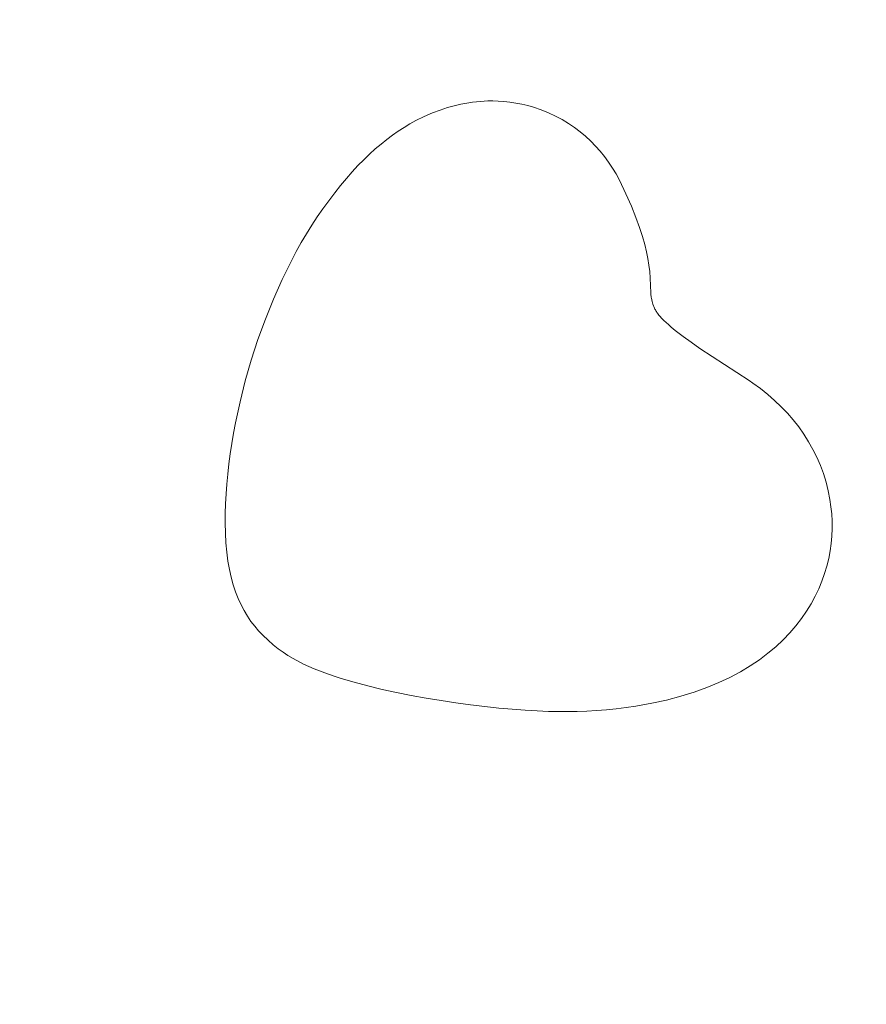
# Model space of a CAD drawing. Header units: millimetres. Extents: x -159 to 180, y -161 to 116.
# Tile 411 of 656: x -65 to -57, y 67 to 76. Entities that reach past the tile are written whole.
import ezdxf

# ---------------------------------------------------------------- set-up
doc = ezdxf.new("R2010")
doc.units = ezdxf.units.MM
doc.header["$MEASUREMENT"] = 0
doc.layers.add('Layer 1', color=7, linetype='Continuous')

msp = doc.modelspace()

# ---------------------------------------------------------------- linework, layer by layer
at = {"layer": 'Layer 1', "color": 18, "lineweight": 9}
for points, knots in [([(-158.5852, -104.074), (-158.5852, -104.074), (179.5952, -104.074), (179.5952, -104.074), (179.5952, -104.074), (179.5952, -104.074), (179.5952, 115.719), (179.5952, 115.719), (179.5952, 115.719), (179.5952, 115.719), (-158.5852, 115.719), (-158.5852, 115.719), (-158.5852, 115.719), (-158.5852, 115.719), (-158.5852, -104.074), (-158.5852, -104.074)], [0, 0, 0, 0, 0.2, 0.2, 0.2, 0.2, 0.4, 0.4, 0.4, 0.4, 0.6, 0.6, 0.6, 0.6, 1, 1, 1, 1]), ([(-53.028, 102.6565), (-53.028, 102.6565), (-53.028, 107.425), (-53.028, 107.425), (-53.028, 107.425), (-53.028, 107.425), (-57.7969, 107.425), (-57.7969, 107.425), (-57.7969, 107.425), (-57.7969, 107.425), (-57.7969, 110.425), (-57.7969, 110.425), (-57.7969, 110.425), (-57.7969, 110.425), (-65.7565, 110.425), (-65.7565, 110.425), (-65.7565, 110.425), (-65.7565, 110.425), (-65.7565, 107.425), (-65.7565, 107.425), (-65.7565, 107.425), (-65.7565, 107.425), (-73.4619, 107.425), (-73.4619, 107.425), (-73.4619, 107.425), (-73.4619, 107.425), (-73.4619, 110.425), (-73.4619, 110.425), (-73.4619, 110.425), (-73.4619, 110.425), (-81.4214, 110.425), (-81.4214, 110.425), (-81.4214, 110.425), (-81.4214, 110.425), (-81.4214, 107.425), (-81.4214, 107.425), (-81.4214, 107.425), (-81.4214, 107.425), (-89.1268, 107.425), (-89.1268, 107.425), (-89.1268, 107.425), (-89.1268, 107.425), (-89.1268, 110.425), (-89.1268, 110.425), (-89.1268, 110.425), (-89.1268, 110.425), (-97.0863, 110.425), (-97.0863, 110.425), (-97.0863, 110.425), (-97.0863, 110.425), (-97.0863, 107.425), (-97.0863, 107.425), (-97.0863, 107.425), (-97.0863, 107.425), (-104.7918, 107.425), (-104.7918, 107.425), (-104.7918, 107.425), (-104.7918, 107.425), (-104.7918, 110.425), (-104.7918, 110.425), (-104.7918, 110.425), (-104.7918, 110.425), (-112.7512, 110.425), (-112.7512, 110.425), (-112.7512, 110.425), (-112.7512, 110.425), (-112.7512, 107.425), (-112.7512, 107.425), (-112.7512, 107.425), (-112.7512, 107.425), (-120.4567, 107.425), (-120.4567, 107.425), (-120.4567, 107.425), (-120.4567, 107.425), (-120.4567, 110.425), (-120.4567, 110.425), (-120.4567, 110.425), (-120.4567, 110.425), (-128.4161, 110.425), (-128.4161, 110.425), (-128.4161, 110.425), (-128.4161, 110.425), (-128.4161, 107.425), (-128.4161, 107.425), (-128.4161, 107.425), (-128.4161, 107.425), (-136.1216, 107.425), (-136.1216, 107.425), (-136.1216, 107.425), (-136.1216, 107.425), (-136.1216, 110.425), (-136.1216, 110.425), (-136.1216, 110.425), (-136.1216, 110.425), (-144.0811, 110.425), (-144.0811, 110.425), (-144.0811, 110.425), (-144.0811, 110.425), (-144.0811, 107.425), (-144.0811, 107.425), (-144.0811, 107.425), (-144.0811, 107.425), (-148.85, 107.425), (-148.85, 107.425), (-148.85, 107.425), (-148.85, 107.425), (-148.85, 102.6565), (-148.85, 102.6565), (-148.85, 102.6565), (-148.85, 102.6565), (-151.85, 102.6565), (-151.85, 102.6565), (-151.85, 102.6565), (-151.85, 102.6565), (-151.85, 94.6965), (-151.85, 94.6965), (-151.85, 94.6965), (-151.85, 94.6965), (-148.85, 94.6965), (-148.85, 94.6965), (-148.85, 94.6965), (-148.85, 94.6965), (-148.85, 86.9914), (-148.85, 86.9914), (-148.85, 86.9914), (-148.85, 86.9914), (-151.85, 86.9914), (-151.85, 86.9914), (-151.85, 86.9914), (-151.85, 86.9914), (-151.85, 79.0315), (-151.85, 79.0315), (-151.85, 79.0315), (-151.85, 79.0315), (-148.85, 79.0315), (-148.85, 79.0315), (-148.85, 79.0315), (-148.85, 79.0315), (-148.85, 71.3264), (-148.85, 71.3264), (-148.85, 71.3264), (-148.85, 71.3264), (-151.85, 71.3264), (-151.85, 71.3264), (-151.85, 71.3264), (-151.85, 71.3264), (-151.85, 63.3664), (-151.85, 63.3664), (-151.85, 63.3664), (-151.85, 63.3664), (-148.85, 63.3664), (-148.85, 63.3664), (-148.85, 63.3664), (-148.85, 63.3664), (-148.85, 55.6614), (-148.85, 55.6614), (-148.85, 55.6614), (-148.85, 55.6614), (-151.85, 55.6614), (-151.85, 55.6614), (-151.85, 55.6614), (-151.85, 55.6614), (-151.85, 47.7024), (-151.85, 47.7024), (-151.85, 47.7024), (-151.85, 47.7024), (-148.85, 47.7024), (-148.85, 47.7024), (-148.85, 47.7024), (-148.85, 47.7024), (-148.85, 39.9963), (-148.85, 39.9963), (-148.85, 39.9963), (-148.85, 39.9963), (-151.85, 39.9963), (-151.85, 39.9963), (-151.85, 39.9963), (-151.85, 39.9963), (-151.85, 32.0364), (-151.85, 32.0364), (-151.85, 32.0364), (-151.85, 32.0364), (-148.85, 32.0364), (-148.85, 32.0364), (-148.85, 32.0364), (-148.85, 32.0364), (-148.85, 24.3313), (-148.85, 24.3313), (-148.85, 24.3313), (-148.85, 24.3313), (-151.85, 24.3313), (-151.85, 24.3313), (-151.85, 24.3313), (-151.85, 24.3313), (-151.85, 16.3723), (-151.85, 16.3723), (-151.85, 16.3723), (-151.85, 16.3723), (-148.85, 16.3723), (-148.85, 16.3723), (-148.85, 16.3723), (-148.85, 16.3723), (-148.85, 11.6028), (-148.85, 11.6028), (-148.85, 11.6028), (-148.85, 11.6028), (-144.0811, 11.6028), (-144.0811, 11.6028), (-144.0811, 11.6028), (-144.0811, 11.6028), (-144.0811, 8.6028), (-144.0811, 8.6028), (-144.0811, 8.6028), (-144.0811, 8.6028), (-136.1216, 8.6028), (-136.1216, 8.6028), (-136.1216, 8.6028), (-136.1216, 8.6028), (-136.1216, 11.6028), (-136.1216, 11.6028), (-136.1216, 11.6028), (-136.1216, 11.6028), (-128.4161, 11.6028), (-128.4161, 11.6028), (-128.4161, 11.6028), (-128.4161, 11.6028), (-128.4161, 8.6028), (-128.4161, 8.6028), (-128.4161, 8.6028), (-128.4161, 8.6028), (-120.4567, 8.6028), (-120.4567, 8.6028), (-120.4567, 8.6028), (-120.4567, 8.6028), (-120.4567, 11.6028), (-120.4567, 11.6028), (-120.4567, 11.6028), (-120.4567, 11.6028), (-112.7512, 11.6028), (-112.7512, 11.6028), (-112.7512, 11.6028), (-112.7512, 11.6028), (-112.7512, 8.6028), (-112.7512, 8.6028), (-112.7512, 8.6028), (-112.7512, 8.6028), (-104.7918, 8.6028), (-104.7918, 8.6028), (-104.7918, 8.6028), (-104.7918, 8.6028), (-104.7918, 11.6028), (-104.7918, 11.6028), (-104.7918, 11.6028), (-104.7918, 11.6028), (-97.0863, 11.6028), (-97.0863, 11.6028), (-97.0863, 11.6028), (-97.0863, 11.6028), (-97.0863, 8.6028), (-97.0863, 8.6028), (-97.0863, 8.6028), (-97.0863, 8.6028), (-89.1268, 8.6028), (-89.1268, 8.6028), (-89.1268, 8.6028), (-89.1268, 8.6028), (-89.1268, 11.6028), (-89.1268, 11.6028), (-89.1268, 11.6028), (-89.1268, 11.6028), (-81.4214, 11.6028), (-81.4214, 11.6028), (-81.4214, 11.6028), (-81.4214, 11.6028), (-81.4214, 8.6028), (-81.4214, 8.6028), (-81.4214, 8.6028), (-81.4214, 8.6028), (-73.4619, 8.6028), (-73.4619, 8.6028), (-73.4619, 8.6028), (-73.4619, 8.6028), (-73.4619, 11.6028), (-73.4619, 11.6028), (-73.4619, 11.6028), (-73.4619, 11.6028), (-65.7565, 11.6028), (-65.7565, 11.6028), (-65.7565, 11.6028), (-65.7565, 11.6028), (-65.7565, 8.6028), (-65.7565, 8.6028), (-65.7565, 8.6028), (-65.7565, 8.6028), (-57.7969, 8.6028), (-57.7969, 8.6028), (-57.7969, 8.6028), (-57.7969, 8.6028), (-57.7969, 11.6028), (-57.7969, 11.6028), (-57.7969, 11.6028), (-57.7969, 11.6028), (-53.028, 11.6028), (-53.028, 11.6028), (-53.028, 11.6028), (-53.028, 11.6028), (-53.028, 16.3723), (-53.028, 16.3723), (-53.028, 16.3723), (-53.028, 16.3723), (-50.028, 16.3723), (-50.028, 16.3723), (-50.028, 16.3723), (-50.028, 16.3723), (-50.028, 24.3313), (-50.028, 24.3313), (-50.028, 24.3313), (-50.028, 24.3313), (-53.028, 24.3313), (-53.028, 24.3313), (-53.028, 24.3313), (-53.028, 24.3313), (-53.028, 32.0364), (-53.028, 32.0364), (-53.028, 32.0364), (-53.028, 32.0364), (-50.028, 32.0364), (-50.028, 32.0364), (-50.028, 32.0364), (-50.028, 32.0364), (-50.028, 39.9963), (-50.028, 39.9963), (-50.028, 39.9963), (-50.028, 39.9963), (-53.028, 39.9963), (-53.028, 39.9963), (-53.028, 39.9963), (-53.028, 39.9963), (-53.028, 47.7024), (-53.028, 47.7024), (-53.028, 47.7024), (-53.028, 47.7024), (-50.028, 47.7024), (-50.028, 47.7024), (-50.028, 47.7024), (-50.028, 47.7024), (-50.028, 55.6614), (-50.028, 55.6614), (-50.028, 55.6614), (-50.028, 55.6614), (-53.028, 55.6614), (-53.028, 55.6614), (-53.028, 55.6614), (-53.028, 55.6614), (-53.028, 63.3664), (-53.028, 63.3664), (-53.028, 63.3664), (-53.028, 63.3664), (-50.028, 63.3664), (-50.028, 63.3664), (-50.028, 63.3664), (-50.028, 63.3664), (-50.028, 71.3264), (-50.028, 71.3264), (-50.028, 71.3264), (-50.028, 71.3264), (-53.028, 71.3264), (-53.028, 71.3264), (-53.028, 71.3264), (-53.028, 71.3264), (-53.028, 79.0315), (-53.028, 79.0315), (-53.028, 79.0315), (-53.028, 79.0315), (-50.028, 79.0315), (-50.028, 79.0315), (-50.028, 79.0315), (-50.028, 79.0315), (-50.028, 86.9914), (-50.028, 86.9914), (-50.028, 86.9914), (-50.028, 86.9914), (-53.028, 86.9914), (-53.028, 86.9914), (-53.028, 86.9914), (-53.028, 86.9914), (-53.028, 94.6965), (-53.028, 94.6965), (-53.028, 94.6965), (-53.028, 94.6965), (-50.028, 94.6965), (-50.028, 94.6965), (-50.028, 94.6965), (-50.028, 94.6965), (-50.028, 102.6565), (-50.028, 102.6565), (-50.028, 102.6565), (-50.028, 102.6565), (-53.028, 102.6565), (-53.028, 102.6565)], [0, 0, 0, 0, 0.009901, 0.009901, 0.009901, 0.009901, 0.019802, 0.019802, 0.019802, 0.019802, 0.029703, 0.029703, 0.029703, 0.029703, 0.039604, 0.039604, 0.039604, 0.039604, 0.049505, 0.049505, 0.049505, 0.049505, 0.059406, 0.059406, 0.059406, 0.059406, 0.069307, 0.069307, 0.069307, 0.069307, 0.079208, 0.079208, 0.079208, 0.079208, 0.089109, 0.089109, 0.089109, 0.089109, 0.09901, 0.09901, 0.09901, 0.09901, 0.108911, 0.108911, 0.108911, 0.108911, 0.118812, 0.118812, 0.118812, 0.118812, 0.128713, 0.128713, 0.128713, 0.128713, 0.138614, 0.138614, 0.138614, 0.138614, 0.148515, 0.148515, 0.148515, 0.148515, 0.158416, 0.158416, 0.158416, 0.158416, 0.168317, 0.168317, 0.168317, 0.168317, 0.178218, 0.178218, 0.178218, 0.178218, 0.188119, 0.188119, 0.188119, 0.188119, 0.19802, 0.19802, 0.19802, 0.19802, 0.207921, 0.207921, 0.207921, 0.207921, 0.217822, 0.217822, 0.217822, 0.217822, 0.227723, 0.227723, 0.227723, 0.227723, 0.237624, 0.237624, 0.237624, 0.237624, 0.247525, 0.247525, 0.247525, 0.247525, 0.257426, 0.257426, 0.257426, 0.257426, 0.267327, 0.267327, 0.267327, 0.267327, 0.277228, 0.277228, 0.277228, 0.277228, 0.287129, 0.287129, 0.287129, 0.287129, 0.29703, 0.29703, 0.29703, 0.29703, 0.306931, 0.306931, 0.306931, 0.306931, 0.316832, 0.316832, 0.316832, 0.316832, 0.326733, 0.326733, 0.326733, 0.326733, 0.336634, 0.336634, 0.336634, 0.336634, 0.346535, 0.346535, 0.346535, 0.346535, 0.356436, 0.356436, 0.356436, 0.356436, 0.366337, 0.366337, 0.366337, 0.366337, 0.376238, 0.376238, 0.376238, 0.376238, 0.386139, 0.386139, 0.386139, 0.386139, 0.39604, 0.39604, 0.39604, 0.39604, 0.405941, 0.405941, 0.405941, 0.405941, 0.415842, 0.415842, 0.415842, 0.415842, 0.425743, 0.425743, 0.425743, 0.425743, 0.435644, 0.435644, 0.435644, 0.435644, 0.445545, 0.445545, 0.445545, 0.445545, 0.455446, 0.455446, 0.455446, 0.455446, 0.465347, 0.465347, 0.465347, 0.465347, 0.475248, 0.475248, 0.475248, 0.475248, 0.485149, 0.485149, 0.485149, 0.485149, 0.49505, 0.49505, 0.49505, 0.49505, 0.50495, 0.50495, 0.50495, 0.50495, 0.514851, 0.514851, 0.514851, 0.514851, 0.524752, 0.524752, 0.524752, 0.524752, 0.534653, 0.534653, 0.534653, 0.534653, 0.544554, 0.544554, 0.544554, 0.544554, 0.554455, 0.554455, 0.554455, 0.554455, 0.564356, 0.564356, 0.564356, 0.564356, 0.574257, 0.574257, 0.574257, 0.574257, 0.584158, 0.584158, 0.584158, 0.584158, 0.594059, 0.594059, 0.594059, 0.594059, 0.60396, 0.60396, 0.60396, 0.60396, 0.613861, 0.613861, 0.613861, 0.613861, 0.623762, 0.623762, 0.623762, 0.623762, 0.633663, 0.633663, 0.633663, 0.633663, 0.643564, 0.643564, 0.643564, 0.643564, 0.653465, 0.653465, 0.653465, 0.653465, 0.663366, 0.663366, 0.663366, 0.663366, 0.673267, 0.673267, 0.673267, 0.673267, 0.683168, 0.683168, 0.683168, 0.683168, 0.693069, 0.693069, 0.693069, 0.693069, 0.70297, 0.70297, 0.70297, 0.70297, 0.712871, 0.712871, 0.712871, 0.712871, 0.722772, 0.722772, 0.722772, 0.722772, 0.732673, 0.732673, 0.732673, 0.732673, 0.742574, 0.742574, 0.742574, 0.742574, 0.752475, 0.752475, 0.752475, 0.752475, 0.762376, 0.762376, 0.762376, 0.762376, 0.772277, 0.772277, 0.772277, 0.772277, 0.782178, 0.782178, 0.782178, 0.782178, 0.792079, 0.792079, 0.792079, 0.792079, 0.80198, 0.80198, 0.80198, 0.80198, 0.811881, 0.811881, 0.811881, 0.811881, 0.821782, 0.821782, 0.821782, 0.821782, 0.831683, 0.831683, 0.831683, 0.831683, 0.841584, 0.841584, 0.841584, 0.841584, 0.851485, 0.851485, 0.851485, 0.851485, 0.861386, 0.861386, 0.861386, 0.861386, 0.871287, 0.871287, 0.871287, 0.871287, 0.881188, 0.881188, 0.881188, 0.881188, 0.891089, 0.891089, 0.891089, 0.891089, 0.90099, 0.90099, 0.90099, 0.90099, 0.910891, 0.910891, 0.910891, 0.910891, 0.920792, 0.920792, 0.920792, 0.920792, 0.930693, 0.930693, 0.930693, 0.930693, 0.940594, 0.940594, 0.940594, 0.940594, 0.950495, 0.950495, 0.950495, 0.950495, 0.960396, 0.960396, 0.960396, 0.960396, 0.970297, 0.970297, 0.970297, 0.970297, 0.980198, 0.980198, 0.980198, 0.980198, 1, 1, 1, 1]), ([(-61.5084, 75.2073), (-61.5084, 75.2073), (-61.565, 75.1758), (-61.565, 75.1758), (-61.565, 75.1758), (-61.565, 75.1758), (-61.6213, 75.1419), (-61.6213, 75.1419), (-61.6213, 75.1419), (-61.6213, 75.1419), (-61.6773, 75.1057), (-61.6773, 75.1057), (-61.6773, 75.1057), (-61.6773, 75.1057), (-61.7331, 75.0669), (-61.7331, 75.0669), (-61.7331, 75.0669), (-61.7331, 75.0669), (-61.7887, 75.0254), (-61.7887, 75.0254), (-61.7887, 75.0254), (-61.7887, 75.0254), (-61.8443, 74.9811), (-61.8443, 74.9811), (-61.8443, 74.9811), (-61.8443, 74.9811), (-61.8998, 74.9339), (-61.8998, 74.9339), (-61.8998, 74.9339), (-61.8998, 74.9339), (-61.9553, 74.8837), (-61.9553, 74.8837), (-61.9553, 74.8837), (-61.9553, 74.8837), (-62.0109, 74.8302), (-62.0109, 74.8302), (-62.0109, 74.8302), (-62.0109, 74.8302), (-62.0666, 74.7735), (-62.0666, 74.7735), (-62.0666, 74.7735), (-62.0666, 74.7735), (-62.1224, 74.7133), (-62.1224, 74.7133), (-62.1224, 74.7133), (-62.1224, 74.7133), (-62.1784, 74.6496), (-62.1784, 74.6496), (-62.1784, 74.6496), (-62.1784, 74.6496), (-62.2347, 74.5822), (-62.2347, 74.5822), (-62.2347, 74.5822), (-62.2347, 74.5822), (-62.2913, 74.511), (-62.2913, 74.511), (-62.2913, 74.511), (-62.2913, 74.511), (-62.4057, 74.3567), (-62.4057, 74.3567), (-62.4057, 74.3567), (-62.4057, 74.3567), (-62.4596, 74.2785), (-62.4596, 74.2785), (-62.4596, 74.2785), (-62.4596, 74.2785), (-62.5122, 74.198), (-62.5122, 74.198), (-62.5122, 74.198), (-62.5122, 74.198), (-62.5635, 74.1153), (-62.5635, 74.1153), (-62.5635, 74.1153), (-62.5635, 74.1153), (-62.6134, 74.0305), (-62.6134, 74.0305), (-62.6134, 74.0305), (-62.6134, 74.0305), (-62.6619, 73.9437), (-62.6619, 73.9437), (-62.6619, 73.9437), (-62.6619, 73.9437), (-62.709, 73.8551), (-62.709, 73.8551), (-62.709, 73.8551), (-62.709, 73.8551), (-62.7547, 73.7648), (-62.7547, 73.7648), (-62.7547, 73.7648), (-62.7547, 73.7648), (-62.7989, 73.6729), (-62.7989, 73.6729), (-62.7989, 73.6729), (-62.7989, 73.6729), (-62.8827, 73.4849), (-62.8827, 73.4849), (-62.8827, 73.4849), (-62.8827, 73.4849), (-62.9604, 73.2921), (-62.9604, 73.2921), (-62.9604, 73.2921), (-62.9604, 73.2921), (-63.0316, 73.0955), (-63.0316, 73.0955), (-63.0316, 73.0955), (-63.0316, 73.0955), (-63.0962, 72.8962), (-63.0962, 72.8962), (-63.0962, 72.8962), (-63.0962, 72.8962), (-63.154, 72.6952), (-63.154, 72.6952), (-63.154, 72.6952), (-63.154, 72.6952), (-63.2046, 72.4935), (-63.2046, 72.4935), (-63.2046, 72.4935), (-63.2046, 72.4935), (-63.248, 72.2921), (-63.248, 72.2921), (-63.248, 72.2921), (-63.248, 72.2921), (-63.2669, 72.1919), (-63.2669, 72.1919), (-63.2669, 72.1919), (-63.2669, 72.1919), (-63.2839, 72.0921), (-63.2839, 72.0921), (-63.2839, 72.0921), (-63.2839, 72.0921), (-63.2989, 71.9929), (-63.2989, 71.9929), (-63.2989, 71.9929), (-63.2989, 71.9929), (-63.312, 71.8944), (-63.312, 71.8944), (-63.312, 71.8944), (-63.312, 71.8944), (-63.3231, 71.7968), (-63.3231, 71.7968), (-63.3231, 71.7968), (-63.3231, 71.7968), (-63.3322, 71.7002), (-63.3322, 71.7002), (-63.3322, 71.7002), (-63.3322, 71.7002), (-63.3392, 71.6046), (-63.3392, 71.6046), (-63.3392, 71.6046), (-63.3392, 71.6046), (-63.3442, 71.5103), (-63.3442, 71.5103), (-63.3442, 71.5103), (-63.3442, 71.5103), (-63.347, 71.4174), (-63.347, 71.4174), (-63.347, 71.4174), (-63.347, 71.4174), (-63.3478, 71.3259), (-63.3478, 71.3259), (-63.3478, 71.3259), (-63.3478, 71.3259), (-63.3458, 71.2263), (-63.3458, 71.2263), (-63.3458, 71.2263), (-63.3458, 71.2263), (-63.3406, 71.1318), (-63.3406, 71.1318), (-63.3406, 71.1318), (-63.3406, 71.1318), (-63.3323, 71.0421), (-63.3323, 71.0421), (-63.3323, 71.0421), (-63.3323, 71.0421), (-63.321, 70.9571), (-63.321, 70.9571), (-63.321, 70.9571), (-63.321, 70.9571), (-63.3068, 70.8767), (-63.3068, 70.8767), (-63.3068, 70.8767), (-63.3068, 70.8767), (-63.2897, 70.8006), (-63.2897, 70.8006), (-63.2897, 70.8006), (-63.2897, 70.8006), (-63.27, 70.7287), (-63.27, 70.7287), (-63.27, 70.7287), (-63.27, 70.7287), (-63.2476, 70.6608), (-63.2476, 70.6608), (-63.2476, 70.6608), (-63.2476, 70.6608), (-63.2227, 70.5967), (-63.2227, 70.5967), (-63.2227, 70.5967), (-63.2227, 70.5967), (-63.1954, 70.5364), (-63.1954, 70.5364), (-63.1954, 70.5364), (-63.1954, 70.5364), (-63.1657, 70.4795), (-63.1657, 70.4795), (-63.1657, 70.4795), (-63.1657, 70.4795), (-63.1338, 70.426), (-63.1338, 70.426), (-63.1338, 70.426), (-63.1338, 70.426), (-63.0997, 70.3756), (-63.0997, 70.3756), (-63.0997, 70.3756), (-63.0997, 70.3756), (-63.0636, 70.3283), (-63.0636, 70.3283), (-63.0636, 70.3283), (-63.0636, 70.3283), (-63.0256, 70.2838), (-63.0256, 70.2838), (-63.0256, 70.2838), (-63.0256, 70.2838), (-62.9857, 70.2419), (-62.9857, 70.2419), (-62.9857, 70.2419), (-62.9857, 70.2419), (-62.9348, 70.1933), (-62.9348, 70.1933), (-62.9348, 70.1933), (-62.9348, 70.1933), (-62.8856, 70.1502), (-62.8856, 70.1502), (-62.8856, 70.1502), (-62.8856, 70.1502), (-62.8376, 70.112), (-62.8376, 70.112), (-62.8376, 70.112), (-62.8376, 70.112), (-62.79, 70.0777), (-62.79, 70.0777), (-62.79, 70.0777), (-62.79, 70.0777), (-62.7422, 70.0465), (-62.7422, 70.0465), (-62.7422, 70.0465), (-62.7422, 70.0465), (-62.6935, 70.0177), (-62.6935, 70.0177), (-62.6935, 70.0177), (-62.6935, 70.0177), (-62.5909, 69.9636), (-62.5909, 69.9636), (-62.5909, 69.9636), (-62.5909, 69.9636), (-62.4889, 69.9176), (-62.4889, 69.9176), (-62.4889, 69.9176), (-62.4889, 69.9176), (-62.3867, 69.8779), (-62.3867, 69.8779), (-62.3867, 69.8779), (-62.3867, 69.8779), (-62.2962, 69.8465), (-62.2962, 69.8465), (-62.2962, 69.8465), (-62.2962, 69.8465), (-62.2292, 69.8249), (-62.2292, 69.8249), (-62.2292, 69.8249), (-62.2292, 69.8249), (-62.1025, 69.7876), (-62.1025, 69.7876), (-62.1025, 69.7876), (-62.1025, 69.7876), (-61.9705, 69.7525), (-61.9705, 69.7525), (-61.9705, 69.7525), (-61.9705, 69.7525), (-61.834, 69.7196), (-61.834, 69.7196), (-61.834, 69.7196), (-61.834, 69.7196), (-61.6941, 69.689), (-61.6941, 69.689), (-61.6941, 69.689), (-61.6941, 69.689), (-61.5519, 69.6606), (-61.5519, 69.6606), (-61.5519, 69.6606), (-61.5519, 69.6606), (-61.4084, 69.6344), (-61.4084, 69.6344), (-61.4084, 69.6344), (-61.4084, 69.6344), (-61.2646, 69.6106), (-61.2646, 69.6106), (-61.2646, 69.6106), (-61.2646, 69.6106), (-61.1216, 69.5892), (-61.1216, 69.5892), (-61.1216, 69.5892), (-61.1216, 69.5892), (-60.9804, 69.5701), (-60.9804, 69.5701), (-60.9804, 69.5701), (-60.9804, 69.5701), (-60.8421, 69.5533), (-60.8421, 69.5533), (-60.8421, 69.5533), (-60.8421, 69.5533), (-60.7076, 69.539), (-60.7076, 69.539), (-60.7076, 69.539), (-60.7076, 69.539), (-60.578, 69.5272), (-60.578, 69.5272), (-60.578, 69.5272), (-60.578, 69.5272), (-60.4543, 69.5178), (-60.4543, 69.5178), (-60.4543, 69.5178), (-60.4543, 69.5178), (-60.3376, 69.5109), (-60.3376, 69.5109), (-60.3376, 69.5109), (-60.3376, 69.5109), (-60.2289, 69.5065), (-60.2289, 69.5065), (-60.2289, 69.5065), (-60.2289, 69.5065), (-60.1293, 69.5046), (-60.1293, 69.5046), (-60.1293, 69.5046), (-60.1293, 69.5046), (-60.0424, 69.5049), (-60.0424, 69.5049), (-60.0424, 69.5049), (-60.0424, 69.5049), (-59.9523, 69.5068), (-59.9523, 69.5068), (-59.9523, 69.5068), (-59.9523, 69.5068), (-59.8596, 69.5104), (-59.8596, 69.5104), (-59.8596, 69.5104), (-59.8596, 69.5104), (-59.7652, 69.5159), (-59.7652, 69.5159), (-59.7652, 69.5159), (-59.7652, 69.5159), (-59.6697, 69.5233), (-59.6697, 69.5233), (-59.6697, 69.5233), (-59.6697, 69.5233), (-59.5738, 69.5326), (-59.5738, 69.5326), (-59.5738, 69.5326), (-59.5738, 69.5326), (-59.4782, 69.5441), (-59.4782, 69.5441), (-59.4782, 69.5441), (-59.4782, 69.5441), (-59.3836, 69.5579), (-59.3836, 69.5579), (-59.3836, 69.5579), (-59.3836, 69.5579), (-59.2318, 69.5849), (-59.2318, 69.5849), (-59.2318, 69.5849), (-59.2318, 69.5849), (-59.0877, 69.6165), (-59.0877, 69.6165), (-59.0877, 69.6165), (-59.0877, 69.6165), (-58.9511, 69.6526), (-58.9511, 69.6526), (-58.9511, 69.6526), (-58.9511, 69.6526), (-58.822, 69.6927), (-58.822, 69.6927), (-58.822, 69.6927), (-58.822, 69.6927), (-58.7, 69.7367), (-58.7, 69.7367), (-58.7, 69.7367), (-58.7, 69.7367), (-58.585, 69.7843), (-58.585, 69.7843), (-58.585, 69.7843), (-58.585, 69.7843), (-58.477, 69.8353), (-58.477, 69.8353), (-58.477, 69.8353), (-58.477, 69.8353), (-58.3757, 69.8893), (-58.3757, 69.8893), (-58.3757, 69.8893), (-58.3757, 69.8893), (-58.2809, 69.9462), (-58.2809, 69.9462), (-58.2809, 69.9462), (-58.2809, 69.9462), (-58.1925, 70.0057), (-58.1925, 70.0057), (-58.1925, 70.0057), (-58.1925, 70.0057), (-58.1103, 70.0675), (-58.1103, 70.0675), (-58.1103, 70.0675), (-58.1103, 70.0675), (-58.0342, 70.1314), (-58.0342, 70.1314), (-58.0342, 70.1314), (-58.0342, 70.1314), (-57.964, 70.1971), (-57.964, 70.1971), (-57.964, 70.1971), (-57.964, 70.1971), (-57.8996, 70.2644), (-57.8996, 70.2644), (-57.8996, 70.2644), (-57.8996, 70.2644), (-57.8407, 70.333), (-57.8407, 70.333), (-57.8407, 70.333), (-57.8407, 70.333), (-57.7872, 70.4026), (-57.7872, 70.4026), (-57.7872, 70.4026), (-57.7872, 70.4026), (-57.7382, 70.4737), (-57.7382, 70.4737), (-57.7382, 70.4737), (-57.7382, 70.4737), (-57.6942, 70.5455), (-57.6942, 70.5455), (-57.6942, 70.5455), (-57.6942, 70.5455), (-57.6548, 70.6177), (-57.6548, 70.6177), (-57.6548, 70.6177), (-57.6548, 70.6177), (-57.62, 70.6902), (-57.62, 70.6902), (-57.62, 70.6902), (-57.62, 70.6902), (-57.5897, 70.763), (-57.5897, 70.763), (-57.5897, 70.763), (-57.5897, 70.763), (-57.5637, 70.836), (-57.5637, 70.836), (-57.5637, 70.836), (-57.5637, 70.836), (-57.5419, 70.909), (-57.5419, 70.909), (-57.5419, 70.909), (-57.5419, 70.909), (-57.5241, 70.9819), (-57.5241, 70.9819), (-57.5241, 70.9819), (-57.5241, 70.9819), (-57.5102, 71.0547), (-57.5102, 71.0547), (-57.5102, 71.0547), (-57.5102, 71.0547), (-57.5002, 71.1272), (-57.5002, 71.1272), (-57.5002, 71.1272), (-57.5002, 71.1272), (-57.4937, 71.1993), (-57.4937, 71.1993), (-57.4937, 71.1993), (-57.4937, 71.1993), (-57.4908, 71.2709), (-57.4908, 71.2709), (-57.4908, 71.2709), (-57.4908, 71.2709), (-57.4913, 71.3418), (-57.4913, 71.3418), (-57.4913, 71.3418), (-57.4913, 71.3418), (-57.495, 71.4121), (-57.495, 71.4121), (-57.495, 71.4121), (-57.495, 71.4121), (-57.5018, 71.4815), (-57.5018, 71.4815), (-57.5018, 71.4815), (-57.5018, 71.4815), (-57.5117, 71.55), (-57.5117, 71.55), (-57.5117, 71.55), (-57.5117, 71.55), (-57.5282, 71.6354), (-57.5282, 71.6354), (-57.5282, 71.6354), (-57.5282, 71.6354), (-57.5492, 71.719), (-57.5492, 71.719), (-57.5492, 71.719), (-57.5492, 71.719), (-57.5746, 71.8009), (-57.5746, 71.8009), (-57.5746, 71.8009), (-57.5746, 71.8009), (-57.6043, 71.8809), (-57.6043, 71.8809), (-57.6043, 71.8809), (-57.6043, 71.8809), (-57.6381, 71.959), (-57.6381, 71.959), (-57.6381, 71.959), (-57.6381, 71.959), (-57.676, 72.0352), (-57.676, 72.0352), (-57.676, 72.0352), (-57.676, 72.0352), (-57.7178, 72.1093), (-57.7178, 72.1093), (-57.7178, 72.1093), (-57.7178, 72.1093), (-57.7635, 72.1813), (-57.7635, 72.1813), (-57.7635, 72.1813), (-57.7635, 72.1813), (-57.8129, 72.2512), (-57.8129, 72.2512), (-57.8129, 72.2512), (-57.8129, 72.2512), (-57.8659, 72.3188), (-57.8659, 72.3188), (-57.8659, 72.3188), (-57.8659, 72.3188), (-57.9225, 72.3841), (-57.9225, 72.3841), (-57.9225, 72.3841), (-57.9225, 72.3841), (-57.9825, 72.4471), (-57.9825, 72.4471), (-57.9825, 72.4471), (-57.9825, 72.4471), (-58.0458, 72.5076), (-58.0458, 72.5076), (-58.0458, 72.5076), (-58.0458, 72.5076), (-58.1123, 72.5657), (-58.1123, 72.5657), (-58.1123, 72.5657), (-58.1123, 72.5657), (-58.1819, 72.6212), (-58.1819, 72.6212), (-58.1819, 72.6212), (-58.1819, 72.6212), (-58.2545, 72.6741), (-58.2545, 72.6741), (-58.2545, 72.6741), (-58.2545, 72.6741), (-58.2919, 72.6985), (-58.2919, 72.6985), (-58.2919, 72.6985), (-58.2919, 72.6985), (-58.7661, 73.009), (-58.7661, 73.009), (-58.7661, 73.009), (-58.7661, 73.009), (-58.8525, 73.0696), (-58.8525, 73.0696), (-58.8525, 73.0696), (-58.8525, 73.0696), (-58.9277, 73.1233), (-58.9277, 73.1233), (-58.9277, 73.1233), (-58.9277, 73.1233), (-58.9924, 73.1731), (-58.9924, 73.1731), (-58.9924, 73.1731), (-58.9924, 73.1731), (-59.0211, 73.1955), (-59.0211, 73.1955), (-59.0211, 73.1955), (-59.0211, 73.1955), (-59.0475, 73.217), (-59.0475, 73.217), (-59.0475, 73.217), (-59.0475, 73.217), (-59.0715, 73.2385), (-59.0715, 73.2385), (-59.0715, 73.2385), (-59.0715, 73.2385), (-59.0936, 73.258), (-59.0936, 73.258), (-59.0936, 73.258), (-59.0936, 73.258), (-59.1137, 73.2776), (-59.1137, 73.2776), (-59.1137, 73.2776), (-59.1137, 73.2776), (-59.1317, 73.2961), (-59.1317, 73.2961), (-59.1317, 73.2961), (-59.1317, 73.2961), (-59.14, 73.3049), (-59.14, 73.3049), (-59.14, 73.3049), (-59.14, 73.3049), (-59.148, 73.3147), (-59.148, 73.3147), (-59.148, 73.3147), (-59.148, 73.3147), (-59.1554, 73.3235), (-59.1554, 73.3235), (-59.1554, 73.3235), (-59.1554, 73.3235), (-59.1625, 73.3313), (-59.1625, 73.3313), (-59.1625, 73.3313), (-59.1625, 73.3313), (-59.1692, 73.3401), (-59.1692, 73.3401), (-59.1692, 73.3401), (-59.1692, 73.3401), (-59.1754, 73.3489), (-59.1754, 73.3489), (-59.1754, 73.3489), (-59.1754, 73.3489), (-59.1813, 73.3567), (-59.1813, 73.3567), (-59.1813, 73.3567), (-59.1813, 73.3567), (-59.1869, 73.3655), (-59.1869, 73.3655), (-59.1869, 73.3655), (-59.1869, 73.3655), (-59.192, 73.3733), (-59.192, 73.3733), (-59.192, 73.3733), (-59.192, 73.3733), (-59.1968, 73.3811), (-59.1968, 73.3811), (-59.1968, 73.3811), (-59.1968, 73.3811), (-59.2013, 73.3889), (-59.2013, 73.3889), (-59.2013, 73.3889), (-59.2013, 73.3889), (-59.2054, 73.3977), (-59.2054, 73.3977), (-59.2054, 73.3977), (-59.2054, 73.3977), (-59.2217, 73.4352), (-59.2217, 73.4352), (-59.2217, 73.4352), (-59.2217, 73.4352), (-59.2291, 73.4609), (-59.2291, 73.4609), (-59.2291, 73.4609), (-59.2291, 73.4609), (-59.2355, 73.4934), (-59.2355, 73.4934), (-59.2355, 73.4934), (-59.2355, 73.4934), (-59.2367, 73.5012), (-59.2367, 73.5012), (-59.2367, 73.5012), (-59.2367, 73.5012), (-59.2377, 73.51), (-59.2377, 73.51), (-59.2377, 73.51), (-59.2377, 73.51), (-59.2394, 73.5266), (-59.2394, 73.5266), (-59.2394, 73.5266), (-59.2394, 73.5266), (-59.2407, 73.5442), (-59.2407, 73.5442), (-59.2407, 73.5442), (-59.2407, 73.5442), (-59.2465, 73.6877), (-59.2465, 73.6877), (-59.2465, 73.6877), (-59.2465, 73.6877), (-59.2515, 73.7509), (-59.2515, 73.7509), (-59.2515, 73.7509), (-59.2515, 73.7509), (-59.2586, 73.813), (-59.2586, 73.813), (-59.2586, 73.813), (-59.2586, 73.813), (-59.2684, 73.8759), (-59.2684, 73.8759), (-59.2684, 73.8759), (-59.2684, 73.8759), (-59.2816, 73.9416), (-59.2816, 73.9416), (-59.2816, 73.9416), (-59.2816, 73.9416), (-59.2991, 74.0121), (-59.2991, 74.0121), (-59.2991, 74.0121), (-59.2991, 74.0121), (-59.3215, 74.0893), (-59.3215, 74.0893), (-59.3215, 74.0893), (-59.3215, 74.0893), (-59.3495, 74.1752), (-59.3495, 74.1752), (-59.3495, 74.1752), (-59.3495, 74.1752), (-59.384, 74.2717), (-59.384, 74.2717), (-59.384, 74.2717), (-59.384, 74.2717), (-59.4283, 74.3811), (-59.4283, 74.3811), (-59.4283, 74.3811), (-59.4283, 74.3811), (-59.4815, 74.5012), (-59.4815, 74.5012), (-59.4815, 74.5012), (-59.4815, 74.5012), (-59.544, 74.633), (-59.544, 74.633), (-59.544, 74.633), (-59.544, 74.633), (-59.5762, 74.6923), (-59.5762, 74.6923), (-59.5762, 74.6923), (-59.5762, 74.6923), (-59.6107, 74.7499), (-59.6107, 74.7499), (-59.6107, 74.7499), (-59.6107, 74.7499), (-59.6477, 74.8058), (-59.6477, 74.8058), (-59.6477, 74.8058), (-59.6477, 74.8058), (-59.6871, 74.8599), (-59.6871, 74.8599), (-59.6871, 74.8599), (-59.6871, 74.8599), (-59.729, 74.912), (-59.729, 74.912), (-59.729, 74.912), (-59.729, 74.912), (-59.7735, 74.9621), (-59.7735, 74.9621), (-59.7735, 74.9621), (-59.7735, 74.9621), (-59.8206, 75.0102), (-59.8206, 75.0102), (-59.8206, 75.0102), (-59.8206, 75.0102), (-59.8703, 75.0561), (-59.8703, 75.0561), (-59.8703, 75.0561), (-59.8703, 75.0561), (-59.9228, 75.0998), (-59.9228, 75.0998), (-59.9228, 75.0998), (-59.9228, 75.0998), (-59.9781, 75.1411), (-59.9781, 75.1411), (-59.9781, 75.1411), (-59.9781, 75.1411), (-60.0363, 75.18), (-60.0363, 75.18), (-60.0363, 75.18), (-60.0363, 75.18), (-60.0973, 75.2165), (-60.0973, 75.2165), (-60.0973, 75.2165), (-60.0973, 75.2165), (-60.1613, 75.2504), (-60.1613, 75.2504), (-60.1613, 75.2504), (-60.1613, 75.2504), (-60.2284, 75.2816), (-60.2284, 75.2816), (-60.2284, 75.2816), (-60.2284, 75.2816), (-60.2985, 75.31), (-60.2985, 75.31), (-60.2985, 75.31), (-60.2985, 75.31), (-60.3717, 75.3357), (-60.3717, 75.3357), (-60.3717, 75.3357), (-60.3717, 75.3357), (-60.4278, 75.352), (-60.4278, 75.352), (-60.4278, 75.352), (-60.4278, 75.352), (-60.4855, 75.3657), (-60.4855, 75.3657), (-60.4855, 75.3657), (-60.4855, 75.3657), (-60.5439, 75.3767), (-60.5439, 75.3767), (-60.5439, 75.3767), (-60.5439, 75.3767), (-60.602, 75.3852), (-60.602, 75.3852), (-60.602, 75.3852), (-60.602, 75.3852), (-60.6588, 75.3913), (-60.6588, 75.3913), (-60.6588, 75.3913), (-60.6588, 75.3913), (-60.7134, 75.3952), (-60.7134, 75.3952), (-60.7134, 75.3952), (-60.7134, 75.3952), (-60.7648, 75.3969), (-60.7648, 75.3969), (-60.7648, 75.3969), (-60.7648, 75.3969), (-60.812, 75.3967), (-60.812, 75.3967), (-60.812, 75.3967), (-60.812, 75.3967), (-60.8492, 75.3957), (-60.8492, 75.3957), (-60.8492, 75.3957), (-60.8492, 75.3957), (-60.8866, 75.3928), (-60.8866, 75.3928), (-60.8866, 75.3928), (-60.8866, 75.3928), (-60.9243, 75.3899), (-60.9243, 75.3899), (-60.9243, 75.3899), (-60.9243, 75.3899), (-60.9622, 75.385), (-60.9622, 75.385), (-60.9622, 75.385), (-60.9622, 75.385), (-61.0161, 75.377), (-61.0161, 75.377), (-61.0161, 75.377), (-61.0161, 75.377), (-61.0743, 75.366), (-61.0743, 75.366), (-61.0743, 75.366), (-61.0743, 75.366), (-61.1368, 75.3514), (-61.1368, 75.3514), (-61.1368, 75.3514), (-61.1368, 75.3514), (-61.2033, 75.3328), (-61.2033, 75.3328), (-61.2033, 75.3328), (-61.2033, 75.3328), (-61.2739, 75.3095), (-61.2739, 75.3095), (-61.2739, 75.3095), (-61.2739, 75.3095), (-61.3483, 75.2812), (-61.3483, 75.2812), (-61.3483, 75.2812), (-61.3483, 75.2812), (-61.4265, 75.2473), (-61.4265, 75.2473), (-61.4265, 75.2473), (-61.4265, 75.2473), (-61.5084, 75.2073), (-61.5084, 75.2073)], [0, 0, 0, 0, 0.004587, 0.004587, 0.004587, 0.004587, 0.009174, 0.009174, 0.009174, 0.009174, 0.013761, 0.013761, 0.013761, 0.013761, 0.018349, 0.018349, 0.018349, 0.018349, 0.022936, 0.022936, 0.022936, 0.022936, 0.027523, 0.027523, 0.027523, 0.027523, 0.03211, 0.03211, 0.03211, 0.03211, 0.036697, 0.036697, 0.036697, 0.036697, 0.041284, 0.041284, 0.041284, 0.041284, 0.045872, 0.045872, 0.045872, 0.045872, 0.050459, 0.050459, 0.050459, 0.050459, 0.055046, 0.055046, 0.055046, 0.055046, 0.059633, 0.059633, 0.059633, 0.059633, 0.06422, 0.06422, 0.06422, 0.06422, 0.068807, 0.068807, 0.068807, 0.068807, 0.073394, 0.073394, 0.073394, 0.073394, 0.077982, 0.077982, 0.077982, 0.077982, 0.082569, 0.082569, 0.082569, 0.082569, 0.087156, 0.087156, 0.087156, 0.087156, 0.091743, 0.091743, 0.091743, 0.091743, 0.09633, 0.09633, 0.09633, 0.09633, 0.100917, 0.100917, 0.100917, 0.100917, 0.105505, 0.105505, 0.105505, 0.105505, 0.110092, 0.110092, 0.110092, 0.110092, 0.114679, 0.114679, 0.114679, 0.114679, 0.119266, 0.119266, 0.119266, 0.119266, 0.123853, 0.123853, 0.123853, 0.123853, 0.12844, 0.12844, 0.12844, 0.12844, 0.133028, 0.133028, 0.133028, 0.133028, 0.137615, 0.137615, 0.137615, 0.137615, 0.142202, 0.142202, 0.142202, 0.142202, 0.146789, 0.146789, 0.146789, 0.146789, 0.151376, 0.151376, 0.151376, 0.151376, 0.155963, 0.155963, 0.155963, 0.155963, 0.16055, 0.16055, 0.16055, 0.16055, 0.165138, 0.165138, 0.165138, 0.165138, 0.169725, 0.169725, 0.169725, 0.169725, 0.174312, 0.174312, 0.174312, 0.174312, 0.178899, 0.178899, 0.178899, 0.178899, 0.183486, 0.183486, 0.183486, 0.183486, 0.188073, 0.188073, 0.188073, 0.188073, 0.192661, 0.192661, 0.192661, 0.192661, 0.197248, 0.197248, 0.197248, 0.197248, 0.201835, 0.201835, 0.201835, 0.201835, 0.206422, 0.206422, 0.206422, 0.206422, 0.211009, 0.211009, 0.211009, 0.211009, 0.215596, 0.215596, 0.215596, 0.215596, 0.220183, 0.220183, 0.220183, 0.220183, 0.224771, 0.224771, 0.224771, 0.224771, 0.229358, 0.229358, 0.229358, 0.229358, 0.233945, 0.233945, 0.233945, 0.233945, 0.238532, 0.238532, 0.238532, 0.238532, 0.243119, 0.243119, 0.243119, 0.243119, 0.247706, 0.247706, 0.247706, 0.247706, 0.252294, 0.252294, 0.252294, 0.252294, 0.256881, 0.256881, 0.256881, 0.256881, 0.261468, 0.261468, 0.261468, 0.261468, 0.266055, 0.266055, 0.266055, 0.266055, 0.270642, 0.270642, 0.270642, 0.270642, 0.275229, 0.275229, 0.275229, 0.275229, 0.279817, 0.279817, 0.279817, 0.279817, 0.284404, 0.284404, 0.284404, 0.284404, 0.288991, 0.288991, 0.288991, 0.288991, 0.293578, 0.293578, 0.293578, 0.293578, 0.298165, 0.298165, 0.298165, 0.298165, 0.302752, 0.302752, 0.302752, 0.302752, 0.307339, 0.307339, 0.307339, 0.307339, 0.311927, 0.311927, 0.311927, 0.311927, 0.316514, 0.316514, 0.316514, 0.316514, 0.321101, 0.321101, 0.321101, 0.321101, 0.325688, 0.325688, 0.325688, 0.325688, 0.330275, 0.330275, 0.330275, 0.330275, 0.334862, 0.334862, 0.334862, 0.334862, 0.33945, 0.33945, 0.33945, 0.33945, 0.344037, 0.344037, 0.344037, 0.344037, 0.348624, 0.348624, 0.348624, 0.348624, 0.353211, 0.353211, 0.353211, 0.353211, 0.357798, 0.357798, 0.357798, 0.357798, 0.362385, 0.362385, 0.362385, 0.362385, 0.366972, 0.366972, 0.366972, 0.366972, 0.37156, 0.37156, 0.37156, 0.37156, 0.376147, 0.376147, 0.376147, 0.376147, 0.380734, 0.380734, 0.380734, 0.380734, 0.385321, 0.385321, 0.385321, 0.385321, 0.389908, 0.389908, 0.389908, 0.389908, 0.394495, 0.394495, 0.394495, 0.394495, 0.399083, 0.399083, 0.399083, 0.399083, 0.40367, 0.40367, 0.40367, 0.40367, 0.408257, 0.408257, 0.408257, 0.408257, 0.412844, 0.412844, 0.412844, 0.412844, 0.417431, 0.417431, 0.417431, 0.417431, 0.422018, 0.422018, 0.422018, 0.422018, 0.426606, 0.426606, 0.426606, 0.426606, 0.431193, 0.431193, 0.431193, 0.431193, 0.43578, 0.43578, 0.43578, 0.43578, 0.440367, 0.440367, 0.440367, 0.440367, 0.444954, 0.444954, 0.444954, 0.444954, 0.449541, 0.449541, 0.449541, 0.449541, 0.454128, 0.454128, 0.454128, 0.454128, 0.458716, 0.458716, 0.458716, 0.458716, 0.463303, 0.463303, 0.463303, 0.463303, 0.46789, 0.46789, 0.46789, 0.46789, 0.472477, 0.472477, 0.472477, 0.472477, 0.477064, 0.477064, 0.477064, 0.477064, 0.481651, 0.481651, 0.481651, 0.481651, 0.486239, 0.486239, 0.486239, 0.486239, 0.490826, 0.490826, 0.490826, 0.490826, 0.495413, 0.495413, 0.495413, 0.495413, 0.5, 0.5, 0.5, 0.5, 0.504587, 0.504587, 0.504587, 0.504587, 0.509174, 0.509174, 0.509174, 0.509174, 0.513761, 0.513761, 0.513761, 0.513761, 0.518349, 0.518349, 0.518349, 0.518349, 0.522936, 0.522936, 0.522936, 0.522936, 0.527523, 0.527523, 0.527523, 0.527523, 0.53211, 0.53211, 0.53211, 0.53211, 0.536697, 0.536697, 0.536697, 0.536697, 0.541284, 0.541284, 0.541284, 0.541284, 0.545872, 0.545872, 0.545872, 0.545872, 0.550459, 0.550459, 0.550459, 0.550459, 0.555046, 0.555046, 0.555046, 0.555046, 0.559633, 0.559633, 0.559633, 0.559633, 0.56422, 0.56422, 0.56422, 0.56422, 0.568807, 0.568807, 0.568807, 0.568807, 0.573394, 0.573394, 0.573394, 0.573394, 0.577982, 0.577982, 0.577982, 0.577982, 0.582569, 0.582569, 0.582569, 0.582569, 0.587156, 0.587156, 0.587156, 0.587156, 0.591743, 0.591743, 0.591743, 0.591743, 0.59633, 0.59633, 0.59633, 0.59633, 0.600917, 0.600917, 0.600917, 0.600917, 0.605505, 0.605505, 0.605505, 0.605505, 0.610092, 0.610092, 0.610092, 0.610092, 0.614679, 0.614679, 0.614679, 0.614679, 0.619266, 0.619266, 0.619266, 0.619266, 0.623853, 0.623853, 0.623853, 0.623853, 0.62844, 0.62844, 0.62844, 0.62844, 0.633028, 0.633028, 0.633028, 0.633028, 0.637615, 0.637615, 0.637615, 0.637615, 0.642202, 0.642202, 0.642202, 0.642202, 0.646789, 0.646789, 0.646789, 0.646789, 0.651376, 0.651376, 0.651376, 0.651376, 0.655963, 0.655963, 0.655963, 0.655963, 0.66055, 0.66055, 0.66055, 0.66055, 0.665138, 0.665138, 0.665138, 0.665138, 0.669725, 0.669725, 0.669725, 0.669725, 0.674312, 0.674312, 0.674312, 0.674312, 0.678899, 0.678899, 0.678899, 0.678899, 0.683486, 0.683486, 0.683486, 0.683486, 0.688073, 0.688073, 0.688073, 0.688073, 0.692661, 0.692661, 0.692661, 0.692661, 0.697248, 0.697248, 0.697248, 0.697248, 0.701835, 0.701835, 0.701835, 0.701835, 0.706422, 0.706422, 0.706422, 0.706422, 0.711009, 0.711009, 0.711009, 0.711009, 0.715596, 0.715596, 0.715596, 0.715596, 0.720183, 0.720183, 0.720183, 0.720183, 0.724771, 0.724771, 0.724771, 0.724771, 0.729358, 0.729358, 0.729358, 0.729358, 0.733945, 0.733945, 0.733945, 0.733945, 0.738532, 0.738532, 0.738532, 0.738532, 0.743119, 0.743119, 0.743119, 0.743119, 0.747706, 0.747706, 0.747706, 0.747706, 0.752294, 0.752294, 0.752294, 0.752294, 0.756881, 0.756881, 0.756881, 0.756881, 0.761468, 0.761468, 0.761468, 0.761468, 0.766055, 0.766055, 0.766055, 0.766055, 0.770642, 0.770642, 0.770642, 0.770642, 0.775229, 0.775229, 0.775229, 0.775229, 0.779817, 0.779817, 0.779817, 0.779817, 0.784404, 0.784404, 0.784404, 0.784404, 0.788991, 0.788991, 0.788991, 0.788991, 0.793578, 0.793578, 0.793578, 0.793578, 0.798165, 0.798165, 0.798165, 0.798165, 0.802752, 0.802752, 0.802752, 0.802752, 0.807339, 0.807339, 0.807339, 0.807339, 0.811927, 0.811927, 0.811927, 0.811927, 0.816514, 0.816514, 0.816514, 0.816514, 0.821101, 0.821101, 0.821101, 0.821101, 0.825688, 0.825688, 0.825688, 0.825688, 0.830275, 0.830275, 0.830275, 0.830275, 0.834862, 0.834862, 0.834862, 0.834862, 0.83945, 0.83945, 0.83945, 0.83945, 0.844037, 0.844037, 0.844037, 0.844037, 0.848624, 0.848624, 0.848624, 0.848624, 0.853211, 0.853211, 0.853211, 0.853211, 0.857798, 0.857798, 0.857798, 0.857798, 0.862385, 0.862385, 0.862385, 0.862385, 0.866972, 0.866972, 0.866972, 0.866972, 0.87156, 0.87156, 0.87156, 0.87156, 0.876147, 0.876147, 0.876147, 0.876147, 0.880734, 0.880734, 0.880734, 0.880734, 0.885321, 0.885321, 0.885321, 0.885321, 0.889908, 0.889908, 0.889908, 0.889908, 0.894495, 0.894495, 0.894495, 0.894495, 0.899083, 0.899083, 0.899083, 0.899083, 0.90367, 0.90367, 0.90367, 0.90367, 0.908257, 0.908257, 0.908257, 0.908257, 0.912844, 0.912844, 0.912844, 0.912844, 0.917431, 0.917431, 0.917431, 0.917431, 0.922018, 0.922018, 0.922018, 0.922018, 0.926606, 0.926606, 0.926606, 0.926606, 0.931193, 0.931193, 0.931193, 0.931193, 0.93578, 0.93578, 0.93578, 0.93578, 0.940367, 0.940367, 0.940367, 0.940367, 0.944954, 0.944954, 0.944954, 0.944954, 0.949541, 0.949541, 0.949541, 0.949541, 0.954128, 0.954128, 0.954128, 0.954128, 0.958716, 0.958716, 0.958716, 0.958716, 0.963303, 0.963303, 0.963303, 0.963303, 0.96789, 0.96789, 0.96789, 0.96789, 0.972477, 0.972477, 0.972477, 0.972477, 0.977064, 0.977064, 0.977064, 0.977064, 0.981651, 0.981651, 0.981651, 0.981651, 0.986239, 0.986239, 0.986239, 0.986239, 0.990826, 0.990826, 0.990826, 0.990826, 1, 1, 1, 1])]:
    msp.add_open_spline(points, degree=3, knots=knots, dxfattribs=at)

doc.saveas('drawing.dxf')
